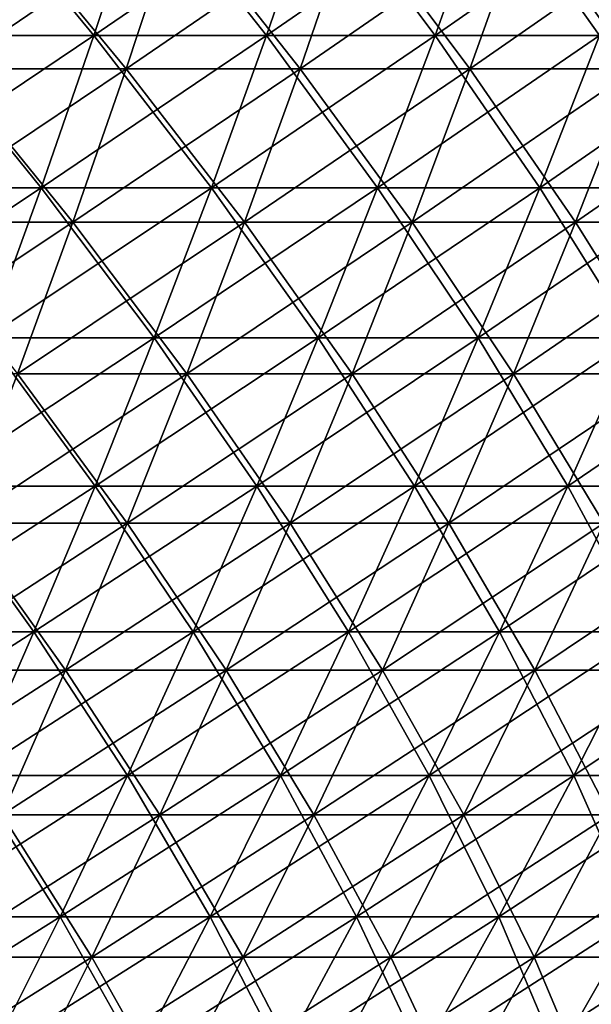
# Model space of a CAD drawing. Header units: millimetres. Extents: x -250 to 250, y -45 to 4150.
# Tile 761 of 805: x 121 to 139, y 3995 to 4025. Entities that reach past the tile are written whole.
import ezdxf

# ---------------------------------------------------------------- set-up
doc = ezdxf.new("R2010")
doc.units = ezdxf.units.MM
doc.header["$LTSCALE"] = 81.481481
for name, color, linetype in [('19', 7, 'CONTINUOUS'), ('20', 7, 'CONTINUOUS'), ('21', 7, 'CONTINUOUS'), ('22', 7, 'CONTINUOUS')]:
    doc.layers.add(name, color=color, linetype=linetype)

msp = doc.modelspace()

# ---------------------------------------------------------------- linework, layer by layer
at = {"layer": '19', "color": 7, "linetype": 'CONTINUOUS'}
for points in [[(124.616, 4023.584, -176.04), (119.136, 4023.584, -179.794), (126.199, 4028.379, -178.276), (124.616, 4023.584, -176.04)], [(126.199, 4028.379, -178.276), (119.136, 4023.584, -179.794), (120.649, 4028.379, -182.077), (126.199, 4028.379, -178.276)], [(129.978, 4023.584, -172.118), (124.616, 4023.584, -176.04), (131.629, 4028.379, -174.305), (129.978, 4023.584, -172.118)], [(131.629, 4028.379, -174.305), (124.616, 4023.584, -176.04), (126.199, 4028.379, -178.276), (131.629, 4028.379, -174.305)], [(135.217, 4023.584, -168.034), (129.978, 4023.584, -172.118), (136.934, 4028.379, -170.169), (135.217, 4023.584, -168.034)], [(136.934, 4028.379, -170.169), (129.978, 4023.584, -172.118), (131.629, 4028.379, -174.305), (136.934, 4028.379, -170.169)], [(140.327, 4023.584, -163.79), (135.217, 4023.584, -168.034), (142.11, 4028.379, -165.871), (140.327, 4023.584, -163.79)], [(142.11, 4028.379, -165.871), (135.217, 4023.584, -168.034), (136.934, 4028.379, -170.169), (142.11, 4028.379, -165.871)], [(122.972, 4018.851, -173.717), (117.564, 4018.851, -177.422), (124.616, 4023.584, -176.04), (122.972, 4018.851, -173.717)], [(124.616, 4023.584, -176.04), (117.564, 4018.851, -177.422), (119.136, 4023.584, -179.794), (124.616, 4023.584, -176.04)], [(128.263, 4018.851, -169.848), (122.972, 4018.851, -173.717), (129.978, 4023.584, -172.118), (128.263, 4018.851, -169.848)], [(129.978, 4023.584, -172.118), (122.972, 4018.851, -173.717), (124.616, 4023.584, -176.04), (129.978, 4023.584, -172.118)], [(133.433, 4018.851, -165.818), (128.263, 4018.851, -169.848), (135.217, 4023.584, -168.034), (133.433, 4018.851, -165.818)], [(135.217, 4023.584, -168.034), (128.263, 4018.851, -169.848), (129.978, 4023.584, -172.118), (135.217, 4023.584, -168.034)], [(138.476, 4018.851, -161.63), (133.433, 4018.851, -165.818), (140.327, 4023.584, -163.79), (138.476, 4018.851, -161.63)], [(140.327, 4023.584, -163.79), (133.433, 4018.851, -165.818), (135.217, 4023.584, -168.034), (140.327, 4023.584, -163.79)], [(143.388, 4018.851, -157.289), (138.476, 4018.851, -161.63), (145.304, 4023.584, -159.391), (143.388, 4018.851, -157.289)], [(145.304, 4023.584, -159.391), (138.476, 4018.851, -161.63), (140.327, 4023.584, -163.79), (145.304, 4023.584, -159.391)], [(121.268, 4014.181, -171.311), (115.935, 4014.181, -174.964), (122.972, 4018.851, -173.717), (121.268, 4014.181, -171.311)], [(122.972, 4018.851, -173.717), (115.935, 4014.181, -174.964), (117.564, 4018.851, -177.422), (122.972, 4018.851, -173.717)], [(126.486, 4014.181, -167.495), (121.268, 4014.181, -171.311), (128.263, 4018.851, -169.848), (126.486, 4014.181, -167.495)], [(128.263, 4018.851, -169.848), (121.268, 4014.181, -171.311), (122.972, 4018.851, -173.717), (128.263, 4018.851, -169.848)], [(131.584, 4014.181, -163.52), (126.486, 4014.181, -167.495), (133.433, 4018.851, -165.818), (131.584, 4014.181, -163.52)], [(133.433, 4018.851, -165.818), (126.486, 4014.181, -167.495), (128.263, 4018.851, -169.848), (133.433, 4018.851, -165.818)], [(136.558, 4014.181, -159.391), (131.584, 4014.181, -163.52), (138.476, 4018.851, -161.63), (136.558, 4014.181, -159.391)], [(138.476, 4018.851, -161.63), (131.584, 4014.181, -163.52), (133.433, 4018.851, -165.818), (138.476, 4018.851, -161.63)], [(141.401, 4014.181, -155.11), (136.558, 4014.181, -159.391), (143.388, 4018.851, -157.289), (141.401, 4014.181, -155.11)], [(143.388, 4018.851, -157.289), (136.558, 4014.181, -159.391), (138.476, 4018.851, -161.63), (143.388, 4018.851, -157.289)], [(124.647, 4009.578, -165.06), (119.505, 4009.578, -168.82), (126.486, 4014.181, -167.495), (124.647, 4009.578, -165.06)], [(126.486, 4014.181, -167.495), (119.505, 4009.578, -168.82), (121.268, 4014.181, -171.311), (126.486, 4014.181, -167.495)], [(129.671, 4009.578, -161.143), (124.647, 4009.578, -165.06), (131.584, 4014.181, -163.52), (129.671, 4009.578, -161.143)], [(131.584, 4014.181, -163.52), (124.647, 4009.578, -165.06), (126.486, 4014.181, -167.495), (131.584, 4014.181, -163.52)], [(134.572, 4009.578, -157.073), (129.671, 4009.578, -161.143), (136.558, 4014.181, -159.391), (134.572, 4009.578, -157.073)], [(136.558, 4014.181, -159.391), (129.671, 4009.578, -161.143), (131.584, 4014.181, -163.52), (136.558, 4014.181, -159.391)], [(139.346, 4009.578, -152.855), (134.572, 4009.578, -157.073), (141.401, 4014.181, -155.11), (139.346, 4009.578, -152.855)], [(141.401, 4014.181, -155.11), (134.572, 4009.578, -157.073), (136.558, 4014.181, -159.391), (141.401, 4014.181, -155.11)], [(122.748, 4005.044, -162.544), (117.684, 4005.044, -166.247), (124.647, 4009.578, -165.06), (122.748, 4005.044, -162.544)], [(124.647, 4009.578, -165.06), (117.684, 4005.044, -166.247), (119.505, 4009.578, -168.82), (124.647, 4009.578, -165.06)], [(127.695, 4005.044, -158.687), (122.748, 4005.044, -162.544), (129.671, 4009.578, -161.143), (127.695, 4005.044, -158.687)], [(129.671, 4009.578, -161.143), (122.748, 4005.044, -162.544), (124.647, 4009.578, -165.06), (129.671, 4009.578, -161.143)], [(132.521, 4005.044, -154.68), (127.695, 4005.044, -158.687), (134.572, 4009.578, -157.073), (132.521, 4005.044, -154.68)], [(134.572, 4009.578, -157.073), (127.695, 4005.044, -158.687), (129.671, 4009.578, -161.143), (134.572, 4009.578, -157.073)], [(137.222, 4005.044, -150.525), (132.521, 4005.044, -154.68), (139.346, 4009.578, -152.855), (137.222, 4005.044, -150.525)], [(139.346, 4009.578, -152.855), (132.521, 4005.044, -154.68), (134.572, 4009.578, -157.073), (139.346, 4009.578, -152.855)], [(141.792, 4005.044, -146.228), (137.222, 4005.044, -150.525), (143.987, 4009.578, -148.491), (141.792, 4005.044, -146.228)], [(143.987, 4009.578, -148.491), (137.222, 4005.044, -150.525), (139.346, 4009.578, -152.855), (143.987, 4009.578, -148.491)], [(120.788, 4000.58, -159.95), (115.805, 4000.58, -163.593), (122.748, 4005.044, -162.544), (120.788, 4000.58, -159.95)], [(122.748, 4005.044, -162.544), (115.805, 4000.58, -163.593), (117.684, 4005.044, -166.247), (122.748, 4005.044, -162.544)], [(125.657, 4000.58, -156.154), (120.788, 4000.58, -159.95), (127.695, 4005.044, -158.687), (125.657, 4000.58, -156.154)], [(127.695, 4005.044, -158.687), (120.788, 4000.58, -159.95), (122.748, 4005.044, -162.544), (127.695, 4005.044, -158.687)], [(130.406, 4000.58, -152.21), (125.657, 4000.58, -156.154), (132.521, 4005.044, -154.68), (130.406, 4000.58, -152.21)], [(132.521, 4005.044, -154.68), (125.657, 4000.58, -156.154), (127.695, 4005.044, -158.687), (132.521, 4005.044, -154.68)], [(135.031, 4000.58, -148.122), (130.406, 4000.58, -152.21), (137.222, 4005.044, -150.525), (135.031, 4000.58, -148.122)], [(137.222, 4005.044, -150.525), (130.406, 4000.58, -152.21), (132.521, 4005.044, -154.68), (137.222, 4005.044, -150.525)], [(139.529, 4000.58, -143.894), (135.031, 4000.58, -148.122), (141.792, 4005.044, -146.228), (139.529, 4000.58, -143.894)], [(141.792, 4005.044, -146.228), (135.031, 4000.58, -148.122), (137.222, 4005.044, -150.525), (141.792, 4005.044, -146.228)], [(123.557, 3996.189, -153.545), (118.77, 3996.189, -157.277), (125.657, 4000.58, -156.154), (123.557, 3996.189, -153.545)], [(125.657, 4000.58, -156.154), (118.77, 3996.189, -157.277), (120.788, 4000.58, -159.95), (125.657, 4000.58, -156.154)], [(128.227, 3996.189, -149.667), (123.557, 3996.189, -153.545), (130.406, 4000.58, -152.21), (128.227, 3996.189, -149.667)], [(130.406, 4000.58, -152.21), (123.557, 3996.189, -153.545), (125.657, 4000.58, -156.154), (130.406, 4000.58, -152.21)], [(132.775, 3996.189, -145.647), (128.227, 3996.189, -149.667), (135.031, 4000.58, -148.122), (132.775, 3996.189, -145.647)], [(135.031, 4000.58, -148.122), (128.227, 3996.189, -149.667), (130.406, 4000.58, -152.21), (135.031, 4000.58, -148.122)], [(137.197, 3996.189, -141.489), (132.775, 3996.189, -145.647), (139.529, 4000.58, -143.894), (137.197, 3996.189, -141.489)], [(139.529, 4000.58, -143.894), (132.775, 3996.189, -145.647), (135.031, 4000.58, -148.122), (139.529, 4000.58, -143.894)], [(141.489, 3996.189, -137.197), (137.197, 3996.189, -141.489), (143.894, 4000.58, -139.529), (141.489, 3996.189, -137.197)], [(143.894, 4000.58, -139.529), (137.197, 3996.189, -141.489), (139.529, 4000.58, -143.894), (143.894, 4000.58, -139.529)], [(121.397, 3991.873, -150.86), (116.693, 3991.873, -154.527), (123.557, 3996.189, -153.545), (121.397, 3991.873, -150.86)], [(123.557, 3996.189, -153.545), (116.693, 3991.873, -154.527), (118.77, 3996.189, -157.277), (123.557, 3996.189, -153.545)], [(125.985, 3991.873, -147.05), (121.397, 3991.873, -150.86), (128.227, 3996.189, -149.667), (125.985, 3991.873, -147.05)], [(128.227, 3996.189, -149.667), (121.397, 3991.873, -150.86), (123.557, 3996.189, -153.545), (128.227, 3996.189, -149.667)], [(130.454, 3991.873, -143.101), (125.985, 3991.873, -147.05), (132.775, 3996.189, -145.647), (130.454, 3991.873, -143.101)], [(132.775, 3996.189, -145.647), (125.985, 3991.873, -147.05), (128.227, 3996.189, -149.667), (132.775, 3996.189, -145.647)], [(134.799, 3991.873, -139.016), (130.454, 3991.873, -143.101), (137.197, 3996.189, -141.489), (134.799, 3991.873, -139.016)], [(137.197, 3996.189, -141.489), (130.454, 3991.873, -143.101), (132.775, 3996.189, -145.647), (137.197, 3996.189, -141.489)], [(139.016, 3991.873, -134.799), (134.799, 3991.873, -139.016), (141.489, 3996.189, -137.197), (139.016, 3991.873, -134.799)], [(141.489, 3996.189, -137.197), (134.799, 3991.873, -139.016), (137.197, 3996.189, -141.489), (141.489, 3996.189, -137.197)]]:
    msp.add_3dface(points, dxfattribs=at)
at = {"layer": '20', "color": 7, "linetype": 'CONTINUOUS'}
for points in [[(119.136, 4023.584, 179.794), (124.616, 4023.584, 176.04), (120.649, 4028.379, 182.077), (119.136, 4023.584, 179.794)], [(120.649, 4028.379, 182.077), (124.616, 4023.584, 176.04), (126.199, 4028.379, 178.276), (120.649, 4028.379, 182.077)], [(124.616, 4023.584, 176.04), (129.978, 4023.584, 172.118), (126.199, 4028.379, 178.276), (124.616, 4023.584, 176.04)], [(126.199, 4028.379, 178.276), (129.978, 4023.584, 172.118), (131.629, 4028.379, 174.305), (126.199, 4028.379, 178.276)], [(129.978, 4023.584, 172.118), (135.217, 4023.584, 168.034), (131.629, 4028.379, 174.305), (129.978, 4023.584, 172.118)], [(131.629, 4028.379, 174.305), (135.217, 4023.584, 168.034), (136.934, 4028.379, 170.169), (131.629, 4028.379, 174.305)], [(135.217, 4023.584, 168.034), (140.327, 4023.584, 163.79), (136.934, 4028.379, 170.169), (135.217, 4023.584, 168.034)], [(136.934, 4028.379, 170.169), (140.327, 4023.584, 163.79), (142.11, 4028.379, 165.871), (136.934, 4028.379, 170.169)], [(117.564, 4018.851, 177.422), (122.972, 4018.851, 173.717), (119.136, 4023.584, 179.794), (117.564, 4018.851, 177.422)], [(119.136, 4023.584, 179.794), (122.972, 4018.851, 173.717), (124.616, 4023.584, 176.04), (119.136, 4023.584, 179.794)], [(122.972, 4018.851, 173.717), (128.263, 4018.851, 169.848), (124.616, 4023.584, 176.04), (122.972, 4018.851, 173.717)], [(124.616, 4023.584, 176.04), (128.263, 4018.851, 169.848), (129.978, 4023.584, 172.118), (124.616, 4023.584, 176.04)], [(128.263, 4018.851, 169.848), (133.433, 4018.851, 165.818), (129.978, 4023.584, 172.118), (128.263, 4018.851, 169.848)], [(129.978, 4023.584, 172.118), (133.433, 4018.851, 165.818), (135.217, 4023.584, 168.034), (129.978, 4023.584, 172.118)], [(133.433, 4018.851, 165.818), (138.476, 4018.851, 161.63), (135.217, 4023.584, 168.034), (133.433, 4018.851, 165.818)], [(135.217, 4023.584, 168.034), (138.476, 4018.851, 161.63), (140.327, 4023.584, 163.79), (135.217, 4023.584, 168.034)], [(138.476, 4018.851, 161.63), (143.388, 4018.851, 157.289), (140.327, 4023.584, 163.79), (138.476, 4018.851, 161.63)], [(117.564, 4018.851, 177.422), (121.268, 4014.181, 171.311), (122.972, 4018.851, 173.717), (117.564, 4018.851, 177.422)], [(121.268, 4014.181, 171.311), (126.486, 4014.181, 167.495), (122.972, 4018.851, 173.717), (121.268, 4014.181, 171.311)], [(122.972, 4018.851, 173.717), (126.486, 4014.181, 167.495), (128.263, 4018.851, 169.848), (122.972, 4018.851, 173.717)], [(126.486, 4014.181, 167.495), (131.584, 4014.181, 163.52), (128.263, 4018.851, 169.848), (126.486, 4014.181, 167.495)], [(128.263, 4018.851, 169.848), (131.584, 4014.181, 163.52), (133.433, 4018.851, 165.818), (128.263, 4018.851, 169.848)], [(131.584, 4014.181, 163.52), (136.558, 4014.181, 159.391), (133.433, 4018.851, 165.818), (131.584, 4014.181, 163.52)], [(133.433, 4018.851, 165.818), (136.558, 4014.181, 159.391), (138.476, 4018.851, 161.63), (133.433, 4018.851, 165.818)], [(136.558, 4014.181, 159.391), (141.401, 4014.181, 155.11), (138.476, 4018.851, 161.63), (136.558, 4014.181, 159.391)], [(138.476, 4018.851, 161.63), (141.401, 4014.181, 155.11), (143.388, 4018.851, 157.289), (138.476, 4018.851, 161.63)], [(119.505, 4009.578, 168.82), (124.647, 4009.578, 165.06), (121.268, 4014.181, 171.311), (119.505, 4009.578, 168.82)], [(121.268, 4014.181, 171.311), (124.647, 4009.578, 165.06), (126.486, 4014.181, 167.495), (121.268, 4014.181, 171.311)], [(124.647, 4009.578, 165.06), (129.671, 4009.578, 161.143), (126.486, 4014.181, 167.495), (124.647, 4009.578, 165.06)], [(126.486, 4014.181, 167.495), (129.671, 4009.578, 161.143), (131.584, 4014.181, 163.52), (126.486, 4014.181, 167.495)], [(129.671, 4009.578, 161.143), (134.572, 4009.578, 157.073), (131.584, 4014.181, 163.52), (129.671, 4009.578, 161.143)], [(131.584, 4014.181, 163.52), (134.572, 4009.578, 157.073), (136.558, 4014.181, 159.391), (131.584, 4014.181, 163.52)], [(134.572, 4009.578, 157.073), (139.346, 4009.578, 152.855), (136.558, 4014.181, 159.391), (134.572, 4009.578, 157.073)], [(136.558, 4014.181, 159.391), (139.346, 4009.578, 152.855), (141.401, 4014.181, 155.11), (136.558, 4014.181, 159.391)], [(117.684, 4005.044, 166.247), (122.748, 4005.044, 162.544), (119.505, 4009.578, 168.82), (117.684, 4005.044, 166.247)], [(119.505, 4009.578, 168.82), (122.748, 4005.044, 162.544), (124.647, 4009.578, 165.06), (119.505, 4009.578, 168.82)], [(122.748, 4005.044, 162.544), (127.695, 4005.044, 158.687), (124.647, 4009.578, 165.06), (122.748, 4005.044, 162.544)], [(124.647, 4009.578, 165.06), (127.695, 4005.044, 158.687), (129.671, 4009.578, 161.143), (124.647, 4009.578, 165.06)], [(127.695, 4005.044, 158.687), (132.521, 4005.044, 154.68), (129.671, 4009.578, 161.143), (127.695, 4005.044, 158.687)], [(129.671, 4009.578, 161.143), (132.521, 4005.044, 154.68), (134.572, 4009.578, 157.073), (129.671, 4009.578, 161.143)], [(132.521, 4005.044, 154.68), (137.222, 4005.044, 150.525), (134.572, 4009.578, 157.073), (132.521, 4005.044, 154.68)], [(134.572, 4009.578, 157.073), (137.222, 4005.044, 150.525), (139.346, 4009.578, 152.855), (134.572, 4009.578, 157.073)], [(137.222, 4005.044, 150.525), (141.792, 4005.044, 146.228), (139.346, 4009.578, 152.855), (137.222, 4005.044, 150.525)], [(117.684, 4005.044, 166.247), (120.788, 4000.58, 159.95), (122.748, 4005.044, 162.544), (117.684, 4005.044, 166.247)], [(120.788, 4000.58, 159.95), (125.657, 4000.58, 156.154), (122.748, 4005.044, 162.544), (120.788, 4000.58, 159.95)], [(122.748, 4005.044, 162.544), (125.657, 4000.58, 156.154), (127.695, 4005.044, 158.687), (122.748, 4005.044, 162.544)], [(125.657, 4000.58, 156.154), (130.406, 4000.58, 152.21), (127.695, 4005.044, 158.687), (125.657, 4000.58, 156.154)], [(127.695, 4005.044, 158.687), (130.406, 4000.58, 152.21), (132.521, 4005.044, 154.68), (127.695, 4005.044, 158.687)], [(130.406, 4000.58, 152.21), (135.031, 4000.58, 148.122), (132.521, 4005.044, 154.68), (130.406, 4000.58, 152.21)], [(132.521, 4005.044, 154.68), (135.031, 4000.58, 148.122), (137.222, 4005.044, 150.525), (132.521, 4005.044, 154.68)], [(135.031, 4000.58, 148.122), (139.529, 4000.58, 143.894), (137.222, 4005.044, 150.525), (135.031, 4000.58, 148.122)], [(137.222, 4005.044, 150.525), (139.529, 4000.58, 143.894), (141.792, 4005.044, 146.228), (137.222, 4005.044, 150.525)], [(118.77, 3996.189, 157.277), (123.557, 3996.189, 153.545), (120.788, 4000.58, 159.95), (118.77, 3996.189, 157.277)], [(120.788, 4000.58, 159.95), (123.557, 3996.189, 153.545), (125.657, 4000.58, 156.154), (120.788, 4000.58, 159.95)], [(123.557, 3996.189, 153.545), (128.227, 3996.189, 149.667), (125.657, 4000.58, 156.154), (123.557, 3996.189, 153.545)], [(125.657, 4000.58, 156.154), (128.227, 3996.189, 149.667), (130.406, 4000.58, 152.21), (125.657, 4000.58, 156.154)], [(128.227, 3996.189, 149.667), (132.775, 3996.189, 145.647), (130.406, 4000.58, 152.21), (128.227, 3996.189, 149.667)], [(130.406, 4000.58, 152.21), (132.775, 3996.189, 145.647), (135.031, 4000.58, 148.122), (130.406, 4000.58, 152.21)], [(132.775, 3996.189, 145.647), (137.197, 3996.189, 141.489), (135.031, 4000.58, 148.122), (132.775, 3996.189, 145.647)], [(135.031, 4000.58, 148.122), (137.197, 3996.189, 141.489), (139.529, 4000.58, 143.894), (135.031, 4000.58, 148.122)], [(137.197, 3996.189, 141.489), (141.489, 3996.189, 137.197), (139.529, 4000.58, 143.894), (137.197, 3996.189, 141.489)], [(116.693, 3991.873, 154.527), (121.397, 3991.873, 150.86), (118.77, 3996.189, 157.277), (116.693, 3991.873, 154.527)], [(118.77, 3996.189, 157.277), (121.397, 3991.873, 150.86), (123.557, 3996.189, 153.545), (118.77, 3996.189, 157.277)], [(121.397, 3991.873, 150.86), (125.985, 3991.873, 147.05), (123.557, 3996.189, 153.545), (121.397, 3991.873, 150.86)], [(123.557, 3996.189, 153.545), (125.985, 3991.873, 147.05), (128.227, 3996.189, 149.667), (123.557, 3996.189, 153.545)], [(125.985, 3991.873, 147.05), (130.454, 3991.873, 143.101), (128.227, 3996.189, 149.667), (125.985, 3991.873, 147.05)], [(128.227, 3996.189, 149.667), (130.454, 3991.873, 143.101), (132.775, 3996.189, 145.647), (128.227, 3996.189, 149.667)], [(130.454, 3991.873, 143.101), (134.799, 3991.873, 139.016), (132.775, 3996.189, 145.647), (130.454, 3991.873, 143.101)], [(132.775, 3996.189, 145.647), (134.799, 3991.873, 139.016), (137.197, 3996.189, 141.489), (132.775, 3996.189, 145.647)], [(134.799, 3991.873, 139.016), (139.016, 3991.873, 134.799), (137.197, 3996.189, 141.489), (134.799, 3991.873, 139.016)], [(137.197, 3996.189, 141.489), (139.016, 3991.873, 134.799), (141.489, 3996.189, 137.197), (137.197, 3996.189, 141.489)]]:
    msp.add_3dface(points, dxfattribs=at)
at = {"layer": '21', "color": 7, "linetype": 'CONTINUOUS'}
for points in [[(123.624, 4024.611, 174.639), (118.187, 4024.611, 178.363), (125.194, 4029.367, 176.856), (123.624, 4024.611, 174.639)], [(125.194, 4029.367, 176.856), (118.187, 4024.611, 178.363), (119.688, 4029.367, 180.628), (125.194, 4029.367, 176.856)], [(128.943, 4024.611, 170.749), (123.624, 4024.611, 174.639), (130.581, 4029.367, 172.917), (128.943, 4024.611, 170.749)], [(130.581, 4029.367, 172.917), (123.624, 4024.611, 174.639), (125.194, 4029.367, 176.856), (130.581, 4029.367, 172.917)], [(134.141, 4024.611, 166.697), (128.943, 4024.611, 170.749), (135.844, 4029.367, 168.814), (134.141, 4024.611, 166.697)], [(135.844, 4029.367, 168.814), (128.943, 4024.611, 170.749), (130.581, 4029.367, 172.917), (135.844, 4029.367, 168.814)], [(139.21, 4024.611, 162.487), (134.141, 4024.611, 166.697), (140.978, 4029.367, 164.55), (139.21, 4024.611, 162.487)], [(140.978, 4029.367, 164.55), (134.141, 4024.611, 166.697), (135.844, 4029.367, 168.814), (140.978, 4029.367, 164.55)], [(121.994, 4019.916, 172.336), (116.629, 4019.916, 176.011), (123.624, 4024.611, 174.639), (121.994, 4019.916, 172.336)], [(123.624, 4024.611, 174.639), (116.629, 4019.916, 176.011), (118.187, 4024.611, 178.363), (123.624, 4024.611, 174.639)], [(127.243, 4019.916, 168.497), (121.994, 4019.916, 172.336), (128.943, 4024.611, 170.749), (127.243, 4019.916, 168.497)], [(128.943, 4024.611, 170.749), (121.994, 4019.916, 172.336), (123.624, 4024.611, 174.639), (128.943, 4024.611, 170.749)], [(132.372, 4019.916, 164.499), (127.243, 4019.916, 168.497), (134.141, 4024.611, 166.697), (132.372, 4019.916, 164.499)], [(134.141, 4024.611, 166.697), (127.243, 4019.916, 168.497), (128.943, 4024.611, 170.749), (134.141, 4024.611, 166.697)], [(137.375, 4019.916, 160.344), (132.372, 4019.916, 164.499), (139.21, 4024.611, 162.487), (137.375, 4019.916, 160.344)], [(139.21, 4024.611, 162.487), (132.372, 4019.916, 164.499), (134.141, 4024.611, 166.697), (139.21, 4024.611, 162.487)], [(142.247, 4019.916, 156.038), (137.375, 4019.916, 160.344), (144.148, 4024.611, 158.123), (142.247, 4019.916, 156.038)], [(144.148, 4024.611, 158.123), (137.375, 4019.916, 160.344), (139.21, 4024.611, 162.487), (144.148, 4024.611, 158.123)], [(120.304, 4015.284, 169.949), (115.014, 4015.284, 173.573), (121.994, 4019.916, 172.336), (120.304, 4015.284, 169.949)], [(121.994, 4019.916, 172.336), (115.014, 4015.284, 173.573), (116.629, 4019.916, 176.011), (121.994, 4019.916, 172.336)], [(125.481, 4015.284, 166.163), (120.304, 4015.284, 169.949), (127.243, 4019.916, 168.497), (125.481, 4015.284, 166.163)], [(127.243, 4019.916, 168.497), (120.304, 4015.284, 169.949), (121.994, 4019.916, 172.336), (127.243, 4019.916, 168.497)], [(130.538, 4015.284, 162.22), (125.481, 4015.284, 166.163), (132.372, 4019.916, 164.499), (130.538, 4015.284, 162.22)], [(132.372, 4019.916, 164.499), (125.481, 4015.284, 166.163), (127.243, 4019.916, 168.497), (132.372, 4019.916, 164.499)], [(135.472, 4015.284, 158.123), (130.538, 4015.284, 162.22), (137.375, 4019.916, 160.344), (135.472, 4015.284, 158.123)], [(137.375, 4019.916, 160.344), (130.538, 4015.284, 162.22), (132.372, 4019.916, 164.499), (137.375, 4019.916, 160.344)], [(140.277, 4015.284, 153.877), (135.472, 4015.284, 158.123), (142.247, 4019.916, 156.038), (140.277, 4015.284, 153.877)], [(142.247, 4019.916, 156.038), (135.472, 4015.284, 158.123), (137.375, 4019.916, 160.344), (142.247, 4019.916, 156.038)], [(123.657, 4010.718, 163.748), (118.556, 4010.718, 167.479), (125.481, 4015.284, 166.163), (123.657, 4010.718, 163.748)], [(125.481, 4015.284, 166.163), (118.556, 4010.718, 167.479), (120.304, 4015.284, 169.949), (125.481, 4015.284, 166.163)], [(128.641, 4010.718, 159.863), (123.657, 4010.718, 163.748), (130.538, 4015.284, 162.22), (128.641, 4010.718, 159.863)], [(130.538, 4015.284, 162.22), (123.657, 4010.718, 163.748), (125.481, 4015.284, 166.163), (130.538, 4015.284, 162.22)], [(133.503, 4010.718, 155.825), (128.641, 4010.718, 159.863), (135.472, 4015.284, 158.123), (133.503, 4010.718, 155.825)], [(135.472, 4015.284, 158.123), (128.641, 4010.718, 159.863), (130.538, 4015.284, 162.22), (135.472, 4015.284, 158.123)], [(138.238, 4010.718, 151.64), (133.503, 4010.718, 155.825), (140.277, 4015.284, 153.877), (138.238, 4010.718, 151.64)], [(140.277, 4015.284, 153.877), (133.503, 4010.718, 155.825), (135.472, 4015.284, 158.123), (140.277, 4015.284, 153.877)], [(142.843, 4010.718, 147.311), (138.238, 4010.718, 151.64), (144.949, 4015.284, 149.484), (142.843, 4010.718, 147.311)], [(144.949, 4015.284, 149.484), (138.238, 4010.718, 151.64), (140.277, 4015.284, 153.877), (144.949, 4015.284, 149.484)], [(121.773, 4006.221, 161.254), (116.75, 4006.221, 164.927), (123.657, 4010.718, 163.748), (121.773, 4006.221, 161.254)], [(123.657, 4010.718, 163.748), (116.75, 4006.221, 164.927), (118.556, 4010.718, 167.479), (123.657, 4010.718, 163.748)], [(126.681, 4006.221, 157.427), (121.773, 4006.221, 161.254), (128.641, 4010.718, 159.863), (126.681, 4006.221, 157.427)], [(128.641, 4010.718, 159.863), (121.773, 4006.221, 161.254), (123.657, 4010.718, 163.748), (128.641, 4010.718, 159.863)], [(131.469, 4006.221, 153.451), (126.681, 4006.221, 157.427), (133.503, 4010.718, 155.825), (131.469, 4006.221, 153.451)], [(133.503, 4010.718, 155.825), (126.681, 4006.221, 157.427), (128.641, 4010.718, 159.863), (133.503, 4010.718, 155.825)], [(136.132, 4006.221, 149.33), (131.469, 4006.221, 153.451), (138.238, 4010.718, 151.64), (136.132, 4006.221, 149.33)], [(138.238, 4010.718, 151.64), (131.469, 4006.221, 153.451), (133.503, 4010.718, 155.825), (138.238, 4010.718, 151.64)], [(140.666, 4006.221, 145.067), (136.132, 4006.221, 149.33), (142.843, 4010.718, 147.311), (140.666, 4006.221, 145.067)], [(142.843, 4010.718, 147.311), (136.132, 4006.221, 149.33), (138.238, 4010.718, 151.64), (142.843, 4010.718, 147.311)], [(119.83, 4001.793, 158.68), (114.886, 4001.793, 162.295), (121.773, 4006.221, 161.254), (119.83, 4001.793, 158.68)], [(121.773, 4006.221, 161.254), (114.886, 4001.793, 162.295), (116.75, 4006.221, 164.927), (121.773, 4006.221, 161.254)], [(124.66, 4001.793, 154.915), (119.83, 4001.793, 158.68), (126.681, 4006.221, 157.427), (124.66, 4001.793, 154.915)], [(126.681, 4006.221, 157.427), (119.83, 4001.793, 158.68), (121.773, 4006.221, 161.254), (126.681, 4006.221, 157.427)], [(129.371, 4001.793, 151.002), (124.66, 4001.793, 154.915), (131.469, 4006.221, 153.451), (129.371, 4001.793, 151.002)], [(131.469, 4006.221, 153.451), (124.66, 4001.793, 154.915), (126.681, 4006.221, 157.427), (131.469, 4006.221, 153.451)], [(133.96, 4001.793, 146.947), (129.371, 4001.793, 151.002), (136.132, 4006.221, 149.33), (133.96, 4001.793, 146.947)], [(136.132, 4006.221, 149.33), (129.371, 4001.793, 151.002), (131.469, 4006.221, 153.451), (136.132, 4006.221, 149.33)], [(138.421, 4001.793, 142.752), (133.96, 4001.793, 146.947), (140.666, 4006.221, 145.067), (138.421, 4001.793, 142.752)], [(140.666, 4006.221, 145.067), (133.96, 4001.793, 146.947), (136.132, 4006.221, 149.33), (140.666, 4006.221, 145.067)], [(142.752, 4001.793, 138.421), (138.421, 4001.793, 142.752), (145.067, 4006.221, 140.666), (142.752, 4001.793, 138.421)], [(145.067, 4006.221, 140.666), (138.421, 4001.793, 142.752), (140.666, 4006.221, 145.067), (145.067, 4006.221, 140.666)], [(122.577, 3997.437, 152.327), (117.828, 3997.437, 156.029), (124.66, 4001.793, 154.915), (122.577, 3997.437, 152.327)], [(124.66, 4001.793, 154.915), (117.828, 3997.437, 156.029), (119.83, 4001.793, 158.68), (124.66, 4001.793, 154.915)], [(127.21, 3997.437, 148.48), (122.577, 3997.437, 152.327), (129.371, 4001.793, 151.002), (127.21, 3997.437, 148.48)], [(129.371, 4001.793, 151.002), (122.577, 3997.437, 152.327), (124.66, 4001.793, 154.915), (129.371, 4001.793, 151.002)], [(131.722, 3997.437, 144.492), (127.21, 3997.437, 148.48), (133.96, 4001.793, 146.947), (131.722, 3997.437, 144.492)], [(133.96, 4001.793, 146.947), (127.21, 3997.437, 148.48), (129.371, 4001.793, 151.002), (133.96, 4001.793, 146.947)], [(136.109, 3997.437, 140.367), (131.722, 3997.437, 144.492), (138.421, 4001.793, 142.752), (136.109, 3997.437, 140.367)], [(138.421, 4001.793, 142.752), (131.722, 3997.437, 144.492), (133.96, 4001.793, 146.947), (138.421, 4001.793, 142.752)], [(140.367, 3997.437, 136.109), (136.109, 3997.437, 140.367), (142.752, 4001.793, 138.421), (140.367, 3997.437, 136.109)], [(142.752, 4001.793, 138.421), (136.109, 3997.437, 140.367), (138.421, 4001.793, 142.752), (142.752, 4001.793, 138.421)], [(120.435, 3993.156, 149.665), (115.769, 3993.156, 153.303), (122.577, 3997.437, 152.327), (120.435, 3993.156, 149.665)], [(122.577, 3997.437, 152.327), (115.769, 3993.156, 153.303), (117.828, 3997.437, 156.029), (122.577, 3997.437, 152.327)], [(124.987, 3993.156, 145.885), (120.435, 3993.156, 149.665), (127.21, 3997.437, 148.48), (124.987, 3993.156, 145.885)], [(127.21, 3997.437, 148.48), (120.435, 3993.156, 149.665), (122.577, 3997.437, 152.327), (127.21, 3997.437, 148.48)], [(129.42, 3993.156, 141.967), (124.987, 3993.156, 145.885), (131.722, 3997.437, 144.492), (129.42, 3993.156, 141.967)], [(131.722, 3997.437, 144.492), (124.987, 3993.156, 145.885), (127.21, 3997.437, 148.48), (131.722, 3997.437, 144.492)], [(133.73, 3993.156, 137.914), (129.42, 3993.156, 141.967), (136.109, 3997.437, 140.367), (133.73, 3993.156, 137.914)], [(136.109, 3997.437, 140.367), (129.42, 3993.156, 141.967), (131.722, 3997.437, 144.492), (136.109, 3997.437, 140.367)], [(137.914, 3993.156, 133.73), (133.73, 3993.156, 137.914), (140.367, 3997.437, 136.109), (137.914, 3993.156, 133.73)], [(140.367, 3997.437, 136.109), (133.73, 3993.156, 137.914), (136.109, 3997.437, 140.367), (140.367, 3997.437, 136.109)], [(141.967, 3993.156, 129.42), (137.914, 3993.156, 133.73), (144.492, 3997.437, 131.722), (141.967, 3993.156, 129.42)], [(144.492, 3997.437, 131.722), (137.914, 3993.156, 133.73), (140.367, 3997.437, 136.109), (144.492, 3997.437, 131.722)]]:
    msp.add_3dface(points, dxfattribs=at)
at = {"layer": '22', "color": 7, "linetype": 'CONTINUOUS'}
for points in [[(118.187, 4024.611, -178.363), (123.624, 4024.611, -174.639), (119.688, 4029.367, -180.628), (118.187, 4024.611, -178.363)], [(119.688, 4029.367, -180.628), (123.624, 4024.611, -174.639), (125.194, 4029.367, -176.856), (119.688, 4029.367, -180.628)], [(123.624, 4024.611, -174.639), (128.943, 4024.611, -170.749), (125.194, 4029.367, -176.856), (123.624, 4024.611, -174.639)], [(125.194, 4029.367, -176.856), (128.943, 4024.611, -170.749), (130.581, 4029.367, -172.917), (125.194, 4029.367, -176.856)], [(128.943, 4024.611, -170.749), (134.141, 4024.611, -166.697), (130.581, 4029.367, -172.917), (128.943, 4024.611, -170.749)], [(130.581, 4029.367, -172.917), (134.141, 4024.611, -166.697), (135.844, 4029.367, -168.814), (130.581, 4029.367, -172.917)], [(134.141, 4024.611, -166.697), (139.21, 4024.611, -162.487), (135.844, 4029.367, -168.814), (134.141, 4024.611, -166.697)], [(135.844, 4029.367, -168.814), (139.21, 4024.611, -162.487), (140.978, 4029.367, -164.55), (135.844, 4029.367, -168.814)], [(116.629, 4019.916, -176.011), (121.994, 4019.916, -172.336), (118.187, 4024.611, -178.363), (116.629, 4019.916, -176.011)], [(118.187, 4024.611, -178.363), (121.994, 4019.916, -172.336), (123.624, 4024.611, -174.639), (118.187, 4024.611, -178.363)], [(121.994, 4019.916, -172.336), (127.243, 4019.916, -168.497), (123.624, 4024.611, -174.639), (121.994, 4019.916, -172.336)], [(123.624, 4024.611, -174.639), (127.243, 4019.916, -168.497), (128.943, 4024.611, -170.749), (123.624, 4024.611, -174.639)], [(127.243, 4019.916, -168.497), (132.372, 4019.916, -164.499), (128.943, 4024.611, -170.749), (127.243, 4019.916, -168.497)], [(128.943, 4024.611, -170.749), (132.372, 4019.916, -164.499), (134.141, 4024.611, -166.697), (128.943, 4024.611, -170.749)], [(132.372, 4019.916, -164.499), (137.375, 4019.916, -160.344), (134.141, 4024.611, -166.697), (132.372, 4019.916, -164.499)], [(134.141, 4024.611, -166.697), (137.375, 4019.916, -160.344), (139.21, 4024.611, -162.487), (134.141, 4024.611, -166.697)], [(137.375, 4019.916, -160.344), (142.247, 4019.916, -156.038), (139.21, 4024.611, -162.487), (137.375, 4019.916, -160.344)], [(116.629, 4019.916, -176.011), (120.304, 4015.284, -169.949), (121.994, 4019.916, -172.336), (116.629, 4019.916, -176.011)], [(120.304, 4015.284, -169.949), (125.481, 4015.284, -166.163), (121.994, 4019.916, -172.336), (120.304, 4015.284, -169.949)], [(121.994, 4019.916, -172.336), (125.481, 4015.284, -166.163), (127.243, 4019.916, -168.497), (121.994, 4019.916, -172.336)], [(125.481, 4015.284, -166.163), (130.538, 4015.284, -162.22), (127.243, 4019.916, -168.497), (125.481, 4015.284, -166.163)], [(127.243, 4019.916, -168.497), (130.538, 4015.284, -162.22), (132.372, 4019.916, -164.499), (127.243, 4019.916, -168.497)], [(130.538, 4015.284, -162.22), (135.472, 4015.284, -158.123), (132.372, 4019.916, -164.499), (130.538, 4015.284, -162.22)], [(132.372, 4019.916, -164.499), (135.472, 4015.284, -158.123), (137.375, 4019.916, -160.344), (132.372, 4019.916, -164.499)], [(135.472, 4015.284, -158.123), (140.277, 4015.284, -153.877), (137.375, 4019.916, -160.344), (135.472, 4015.284, -158.123)], [(137.375, 4019.916, -160.344), (140.277, 4015.284, -153.877), (142.247, 4019.916, -156.038), (137.375, 4019.916, -160.344)], [(118.556, 4010.718, -167.479), (123.657, 4010.718, -163.748), (120.304, 4015.284, -169.949), (118.556, 4010.718, -167.479)], [(120.304, 4015.284, -169.949), (123.657, 4010.718, -163.748), (125.481, 4015.284, -166.163), (120.304, 4015.284, -169.949)], [(123.657, 4010.718, -163.748), (128.641, 4010.718, -159.863), (125.481, 4015.284, -166.163), (123.657, 4010.718, -163.748)], [(125.481, 4015.284, -166.163), (128.641, 4010.718, -159.863), (130.538, 4015.284, -162.22), (125.481, 4015.284, -166.163)], [(128.641, 4010.718, -159.863), (133.503, 4010.718, -155.825), (130.538, 4015.284, -162.22), (128.641, 4010.718, -159.863)], [(130.538, 4015.284, -162.22), (133.503, 4010.718, -155.825), (135.472, 4015.284, -158.123), (130.538, 4015.284, -162.22)], [(133.503, 4010.718, -155.825), (138.238, 4010.718, -151.64), (135.472, 4015.284, -158.123), (133.503, 4010.718, -155.825)], [(135.472, 4015.284, -158.123), (138.238, 4010.718, -151.64), (140.277, 4015.284, -153.877), (135.472, 4015.284, -158.123)], [(138.238, 4010.718, -151.64), (142.843, 4010.718, -147.311), (140.277, 4015.284, -153.877), (138.238, 4010.718, -151.64)], [(116.75, 4006.221, -164.927), (121.773, 4006.221, -161.254), (118.556, 4010.718, -167.479), (116.75, 4006.221, -164.927)], [(118.556, 4010.718, -167.479), (121.773, 4006.221, -161.254), (123.657, 4010.718, -163.748), (118.556, 4010.718, -167.479)], [(121.773, 4006.221, -161.254), (126.681, 4006.221, -157.427), (123.657, 4010.718, -163.748), (121.773, 4006.221, -161.254)], [(123.657, 4010.718, -163.748), (126.681, 4006.221, -157.427), (128.641, 4010.718, -159.863), (123.657, 4010.718, -163.748)], [(126.681, 4006.221, -157.427), (131.469, 4006.221, -153.451), (128.641, 4010.718, -159.863), (126.681, 4006.221, -157.427)], [(128.641, 4010.718, -159.863), (131.469, 4006.221, -153.451), (133.503, 4010.718, -155.825), (128.641, 4010.718, -159.863)], [(131.469, 4006.221, -153.451), (136.132, 4006.221, -149.33), (133.503, 4010.718, -155.825), (131.469, 4006.221, -153.451)], [(133.503, 4010.718, -155.825), (136.132, 4006.221, -149.33), (138.238, 4010.718, -151.64), (133.503, 4010.718, -155.825)], [(136.132, 4006.221, -149.33), (140.666, 4006.221, -145.067), (138.238, 4010.718, -151.64), (136.132, 4006.221, -149.33)], [(138.238, 4010.718, -151.64), (140.666, 4006.221, -145.067), (142.843, 4010.718, -147.311), (138.238, 4010.718, -151.64)], [(116.75, 4006.221, -164.927), (119.83, 4001.793, -158.68), (121.773, 4006.221, -161.254), (116.75, 4006.221, -164.927)], [(119.83, 4001.793, -158.68), (124.66, 4001.793, -154.915), (121.773, 4006.221, -161.254), (119.83, 4001.793, -158.68)], [(121.773, 4006.221, -161.254), (124.66, 4001.793, -154.915), (126.681, 4006.221, -157.427), (121.773, 4006.221, -161.254)], [(124.66, 4001.793, -154.915), (129.371, 4001.793, -151.002), (126.681, 4006.221, -157.427), (124.66, 4001.793, -154.915)], [(126.681, 4006.221, -157.427), (129.371, 4001.793, -151.002), (131.469, 4006.221, -153.451), (126.681, 4006.221, -157.427)], [(129.371, 4001.793, -151.002), (133.96, 4001.793, -146.947), (131.469, 4006.221, -153.451), (129.371, 4001.793, -151.002)], [(131.469, 4006.221, -153.451), (133.96, 4001.793, -146.947), (136.132, 4006.221, -149.33), (131.469, 4006.221, -153.451)], [(133.96, 4001.793, -146.947), (138.421, 4001.793, -142.752), (136.132, 4006.221, -149.33), (133.96, 4001.793, -146.947)], [(136.132, 4006.221, -149.33), (138.421, 4001.793, -142.752), (140.666, 4006.221, -145.067), (136.132, 4006.221, -149.33)], [(138.421, 4001.793, -142.752), (142.752, 4001.793, -138.421), (140.666, 4006.221, -145.067), (138.421, 4001.793, -142.752)], [(117.828, 3997.437, -156.029), (122.577, 3997.437, -152.327), (119.83, 4001.793, -158.68), (117.828, 3997.437, -156.029)], [(119.83, 4001.793, -158.68), (122.577, 3997.437, -152.327), (124.66, 4001.793, -154.915), (119.83, 4001.793, -158.68)], [(122.577, 3997.437, -152.327), (127.21, 3997.437, -148.48), (124.66, 4001.793, -154.915), (122.577, 3997.437, -152.327)], [(124.66, 4001.793, -154.915), (127.21, 3997.437, -148.48), (129.371, 4001.793, -151.002), (124.66, 4001.793, -154.915)], [(127.21, 3997.437, -148.48), (131.722, 3997.437, -144.492), (129.371, 4001.793, -151.002), (127.21, 3997.437, -148.48)], [(129.371, 4001.793, -151.002), (131.722, 3997.437, -144.492), (133.96, 4001.793, -146.947), (129.371, 4001.793, -151.002)], [(131.722, 3997.437, -144.492), (136.109, 3997.437, -140.367), (133.96, 4001.793, -146.947), (131.722, 3997.437, -144.492)], [(133.96, 4001.793, -146.947), (136.109, 3997.437, -140.367), (138.421, 4001.793, -142.752), (133.96, 4001.793, -146.947)], [(136.109, 3997.437, -140.367), (140.367, 3997.437, -136.109), (138.421, 4001.793, -142.752), (136.109, 3997.437, -140.367)], [(138.421, 4001.793, -142.752), (140.367, 3997.437, -136.109), (142.752, 4001.793, -138.421), (138.421, 4001.793, -142.752)], [(117.828, 3997.437, -156.029), (120.435, 3993.156, -149.665), (122.577, 3997.437, -152.327), (117.828, 3997.437, -156.029)], [(120.435, 3993.156, -149.665), (124.987, 3993.156, -145.885), (122.577, 3997.437, -152.327), (120.435, 3993.156, -149.665)], [(122.577, 3997.437, -152.327), (124.987, 3993.156, -145.885), (127.21, 3997.437, -148.48), (122.577, 3997.437, -152.327)], [(124.987, 3993.156, -145.885), (129.42, 3993.156, -141.967), (127.21, 3997.437, -148.48), (124.987, 3993.156, -145.885)], [(127.21, 3997.437, -148.48), (129.42, 3993.156, -141.967), (131.722, 3997.437, -144.492), (127.21, 3997.437, -148.48)], [(129.42, 3993.156, -141.967), (133.73, 3993.156, -137.914), (131.722, 3997.437, -144.492), (129.42, 3993.156, -141.967)], [(131.722, 3997.437, -144.492), (133.73, 3993.156, -137.914), (136.109, 3997.437, -140.367), (131.722, 3997.437, -144.492)], [(133.73, 3993.156, -137.914), (137.914, 3993.156, -133.73), (136.109, 3997.437, -140.367), (133.73, 3993.156, -137.914)], [(136.109, 3997.437, -140.367), (137.914, 3993.156, -133.73), (140.367, 3997.437, -136.109), (136.109, 3997.437, -140.367)], [(137.914, 3993.156, -133.73), (141.967, 3993.156, -129.42), (140.367, 3997.437, -136.109), (137.914, 3993.156, -133.73)]]:
    msp.add_3dface(points, dxfattribs=at)

doc.saveas('drawing.dxf')
